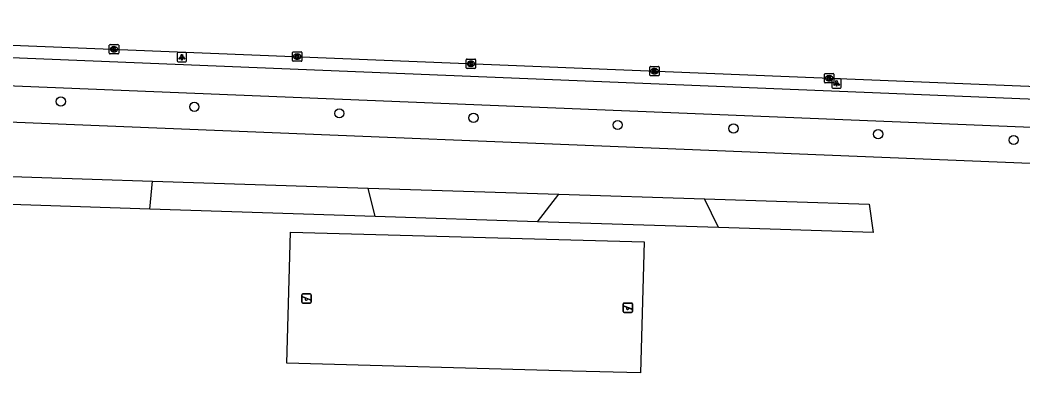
# Model space of a CAD drawing. Extents: x 160077 to 160945, y 386481 to 387498.
# Drawn here: x 160620.3 to 160727.3, y 387457.6 to 387495.2 of the extents above; entities that cross this region are included whole.
import ezdxf

# ---------------------------------------------------------------- set-up
doc = ezdxf.new("R2010")
doc.units = 0
for name, color, linetype in [('IMGEO_Boom', 7, 'Continuous'), ('IMGEO_Fietspad_open', 7, 'Continuous'), ('IMGEO_Groenvoorziening', 7, 'Continuous'), ('IMGEO_Kolk', 7, 'Continuous'), ('IMGEO_Lichtpunt', 7, 'Continuous'), ('IMGEO_Rijbaan_lokaal_open', 7, 'Continuous'), ('IMGEO_Speelvoorziening', 7, 'Continuous'), ('IMGEO_Voetpad_open', 7, 'Continuous')]:
    doc.layers.add(name, color=color, linetype=linetype)

msp = doc.modelspace()

# ---------------------------------------------------------------- linework, layer by layer
at = {"layer": 'IMGEO_Boom'}
for centre in [(160624.65, 387486.54), (160638.9, 387485.98), (160654.38, 387485.28), (160668.7, 387484.8), (160684.09, 387484.04), (160696.45, 387483.66), (160711.9, 387483.06), (160726.36, 387482.43)]:
    msp.add_circle(centre, 0.489, dxfattribs=at)
at = {"layer": 'IMGEO_Fietspad_open'}
for points in [[(160749.51, 387485.99), (160748.03, 387485.96), (160545.76, 387494.21), (160533.86, 387492.67)], [(160535.05, 387490.51), (160546.02, 387491.15), (160553.12, 387490.91), (160747.54, 387483.02), (160748.69, 387482.99)]]:
    msp.add_lwpolyline(points, dxfattribs=at)
at = {"layer": 'IMGEO_Groenvoorziening'}
for points in [[(160615.07, 387478.67), (160634.44, 387478.05)], [(160634.15, 387475.05), (160634.44, 387478.05)], [(160634.44, 387478.05), (160657.45, 387477.3)], [(160657.45, 387477.3), (160677.8, 387476.64)], [(160658.21, 387474.28), (160657.45, 387477.3)], [(160675.54, 387473.71), (160677.8, 387476.64)], [(160677.8, 387476.64), (160693.37, 387476.14)], [(160693.37, 387476.14), (160710.93, 387475.57), (160711.37, 387472.55), (160694.85, 387473.09)], [(160694.85, 387473.09), (160693.37, 387476.14)], [(160634.15, 387475.05), (160618.27, 387475.57)], [(160658.21, 387474.28), (160634.15, 387475.05)], [(160675.54, 387473.71), (160658.21, 387474.28)], [(160694.85, 387473.09), (160675.54, 387473.71)], [(160648.79, 387458.61), (160649.18, 387472.61), (160686.92, 387471.57), (160686.53, 387457.57), (160679.27, 387457.77), (160648.79, 387458.61)]]:
    msp.add_lwpolyline(points, dxfattribs=at)
at = {"layer": 'IMGEO_Kolk'}
for p, q in [((160629.83, 387491.7), (160629.83, 387492.55)), ((160629.9, 387492.63), (160630.76, 387492.63)), ((160630.32, 387492.4), (160630.34, 387492.4)), ((160630.83, 387492.55), (160630.83, 387491.7)), ((160630.76, 387491.62), (160629.9, 387491.62)), ((160630.34, 387491.85), (160630.32, 387491.85)), ((160649.38, 387490.92), (160649.38, 387491.77)), ((160649.46, 387491.85), (160650.31, 387491.85)), ((160649.87, 387491.62), (160649.9, 387491.62)), ((160649.89, 387491.07), (160649.87, 387491.07)), ((160650.38, 387491.77), (160650.38, 387490.92)), ((160668, 387491.08), (160668.86, 387491.08)), ((160650.31, 387490.84), (160649.46, 387490.84)), ((160667.93, 387490.15), (160667.93, 387491)), ((160668.86, 387490.07), (160668, 387490.07)), ((160668.44, 387490.3), (160668.41, 387490.3)), ((160668.42, 387490.85), (160668.44, 387490.85)), ((160668.93, 387491), (160668.93, 387490.15)), ((160687.52, 387489.36), (160687.52, 387490.21)), ((160687.59, 387490.28), (160688.45, 387490.28)), ((160688.01, 387490.06), (160688.03, 387490.06)), ((160688.52, 387490.21), (160688.52, 387489.36)), ((160688.45, 387489.28), (160687.59, 387489.28)), ((160688.03, 387489.5), (160688, 387489.5)), ((160706.17, 387488.6), (160706.17, 387489.46)), ((160706.25, 387489.53), (160707.1, 387489.53)), ((160706.66, 387489.31), (160706.69, 387489.31)), ((160707.17, 387489.46), (160707.17, 387488.6)), ((160707.1, 387488.53), (160706.25, 387488.53)), ((160706.68, 387488.75), (160706.66, 387488.75))]:
    msp.add_line(p, q, dxfattribs=at)
for points in [[(160629.83, 387491.7), (160629.83, 387492.55)], [(160629.9, 387492.63), (160630.76, 387492.63)], [(160630.15, 387492.32), (160630.27, 387492.32), (160630.27, 387492.17), (160630.4, 387492.32), (160630.57, 387492.32), (160630.42, 387492.17), (160630.57, 387491.92), (160630.42, 387491.92), (160630.34, 387492.09), (160630.27, 387492.02), (160630.27, 387491.92), (160630.15, 387491.92), (160630.15, 387492.32)], [(160630.83, 387492.55), (160630.83, 387491.7)], [(160630.76, 387491.62), (160629.9, 387491.62)], [(160649.38, 387490.92), (160649.38, 387491.77)], [(160649.46, 387491.85), (160650.31, 387491.85)], [(160649.7, 387491.54), (160649.83, 387491.54), (160649.83, 387491.39), (160649.96, 387491.54), (160650.12, 387491.54), (160649.97, 387491.39), (160650.13, 387491.14), (160649.97, 387491.14), (160649.89, 387491.31), (160649.83, 387491.24), (160649.83, 387491.14), (160649.7, 387491.14), (160649.7, 387491.54)], [(160650.38, 387491.77), (160650.38, 387490.92)], [(160668, 387491.08), (160668.86, 387491.08)], [(160650.31, 387490.84), (160649.46, 387490.84)], [(160667.93, 387490.15), (160667.93, 387491)], [(160668.86, 387490.07), (160668, 387490.07)], [(160668.25, 387490.77), (160668.37, 387490.77), (160668.37, 387490.62), (160668.5, 387490.77), (160668.67, 387490.77), (160668.52, 387490.62), (160668.67, 387490.37), (160668.52, 387490.37), (160668.44, 387490.54), (160668.37, 387490.47), (160668.37, 387490.37), (160668.25, 387490.37), (160668.25, 387490.77)], [(160668.93, 387491), (160668.93, 387490.15)], [(160687.52, 387489.36), (160687.52, 387490.21)], [(160687.59, 387490.28), (160688.45, 387490.28)], [(160687.84, 387489.98), (160687.96, 387489.98), (160687.96, 387489.83), (160688.09, 387489.98), (160688.26, 387489.98), (160688.11, 387489.83), (160688.26, 387489.58), (160688.11, 387489.58), (160688.03, 387489.75), (160687.96, 387489.68), (160687.96, 387489.58), (160687.84, 387489.58), (160687.84, 387489.98)], [(160688.52, 387490.21), (160688.52, 387489.36)], [(160688.45, 387489.28), (160687.59, 387489.28)], [(160706.17, 387488.6), (160706.17, 387489.46)], [(160706.25, 387489.53), (160707.1, 387489.53)], [(160706.49, 387489.23), (160706.62, 387489.23), (160706.62, 387489.08), (160706.75, 387489.23), (160706.91, 387489.23), (160706.76, 387489.08), (160706.92, 387488.83), (160706.76, 387488.83), (160706.68, 387488.99), (160706.62, 387488.93), (160706.62, 387488.83), (160706.49, 387488.83), (160706.49, 387489.23)], [(160707.17, 387489.46), (160707.17, 387488.6)], [(160707.1, 387488.53), (160706.25, 387488.53)]]:
    msp.add_lwpolyline(points, dxfattribs=at)
for centre, start, end in [((160629.91, 387492.55), 91.552, 178.448), ((160629.91, 387492.55), 91.552, 178.448), ((160630.75, 387492.55), 1.552, 88.448), ((160630.75, 387492.55), 1.552, 88.448), ((160629.91, 387491.7), 181.552, 268.448), ((160629.91, 387491.7), 181.552, 268.448), ((160630.75, 387491.7), 271.552, 358.448), ((160630.75, 387491.7), 271.552, 358.448), ((160649.46, 387491.77), 91.552, 178.448), ((160649.46, 387491.77), 91.552, 178.448), ((160650.31, 387491.77), 1.552, 88.448), ((160650.31, 387491.77), 1.552, 88.448), ((160668.01, 387491), 91.552, 178.448), ((160668.01, 387491), 91.552, 178.448), ((160668.85, 387491), 1.552, 88.448), ((160668.85, 387491), 1.552, 88.448), ((160649.46, 387490.92), 181.552, 268.448), ((160649.46, 387490.92), 181.552, 268.448), ((160650.31, 387490.92), 271.552, 358.448), ((160650.31, 387490.92), 271.552, 358.448), ((160668.01, 387490.15), 181.552, 268.448), ((160668.01, 387490.15), 181.552, 268.448), ((160668.85, 387490.15), 271.552, 358.448), ((160668.85, 387490.15), 271.552, 358.448), ((160687.6, 387490.21), 91.552, 178.448), ((160687.6, 387490.21), 91.552, 178.448), ((160688.44, 387490.21), 1.552, 88.448), ((160688.44, 387490.21), 1.552, 88.448), ((160687.6, 387489.36), 181.552, 268.448), ((160687.6, 387489.36), 181.552, 268.448), ((160688.44, 387489.36), 271.552, 358.448), ((160688.44, 387489.36), 271.552, 358.448), ((160706.25, 387489.45), 91.552, 178.448), ((160706.25, 387489.45), 91.552, 178.448), ((160707.1, 387489.45), 1.552, 88.448), ((160707.1, 387489.45), 1.552, 88.448), ((160706.25, 387488.6), 181.552, 268.448), ((160706.25, 387488.6), 181.552, 268.448), ((160707.1, 387488.6), 271.552, 358.448), ((160707.1, 387488.6), 271.552, 358.448)]:
    msp.add_arc(centre, 0.0765, start, end, dxfattribs=at)
for centre, major_axis, ratio, start_param, end_param in [((160630.32, 387492.12), (-0.387, 0.002), 0.722429, 4.712389, 7.853982), ((160630.34, 387492.12), (-0.39, 0.002), 0.717154, 1.570796, 4.712389), ((160649.87, 387491.34), (-0.387, 0.002), 0.722429, 4.712389, 7.853982), ((160649.89, 387491.34), (-0.39, 0.002), 0.717154, 1.570796, 4.712389), ((160668.42, 387490.57), (-0.387, 0.002), 0.722429, 4.712389, 7.853982), ((160668.44, 387490.57), (-0.39, 0.002), 0.717154, 1.570796, 4.712389), ((160688.01, 387489.78), (-0.387, 0.002), 0.722429, 4.712389, 7.853982), ((160688.03, 387489.78), (-0.39, 0.002), 0.717154, 1.570796, 4.712389), ((160706.66, 387489.03), (-0.387, 0.002), 0.722429, 4.712389, 7.853982), ((160706.68, 387489.03), (-0.39, 0.002), 0.717154, 1.570796, 4.712389)]:
    msp.add_ellipse(centre, major_axis=major_axis, ratio=ratio, start_param=start_param, end_param=end_param, dxfattribs=at)
at = {"layer": 'IMGEO_Lichtpunt'}
for p, q in [((160637.08, 387491.68), (160637.08, 387490.87)), ((160637.08, 387491.68), (160637.08, 387490.87)), ((160637.98, 387491.78), (160637.17, 387491.78)), ((160637.98, 387491.78), (160637.17, 387491.78)), ((160638.07, 387490.87), (160638.07, 387491.68)), ((160638.07, 387490.87), (160638.07, 387491.68)), ((160637.17, 387490.78), (160637.98, 387490.78)), ((160637.17, 387490.78), (160637.98, 387490.78)), ((160706.96, 387488.88), (160706.96, 387488.07)), ((160706.96, 387488.88), (160706.96, 387488.07)), ((160707.86, 387488.97), (160707.06, 387488.97)), ((160707.86, 387488.97), (160707.06, 387488.97)), ((160707.96, 387488.07), (160707.96, 387488.88)), ((160707.96, 387488.07), (160707.96, 387488.88)), ((160707.06, 387487.98), (160707.86, 387487.98)), ((160707.06, 387487.98), (160707.86, 387487.98))]:
    msp.add_line(p, q, dxfattribs=at)
for points in [[(160637.45, 387491.34), (160637.49, 387491.32), (160637.3, 387491.05), (160637.26, 387491.08), (160637.45, 387491.34)], [(160637.55, 387491.3), (160637.6, 387491.3), (160637.6, 387490.97), (160637.55, 387490.97), (160637.55, 387491.3)], [(160637.66, 387491.32), (160637.7, 387491.34), (160637.89, 387491.08), (160637.85, 387491.05), (160637.66, 387491.32)], [(160707.34, 387488.54), (160707.38, 387488.51), (160707.19, 387488.25), (160707.15, 387488.28), (160707.34, 387488.54)], [(160707.44, 387488.49), (160707.49, 387488.49), (160707.49, 387488.17), (160707.44, 387488.17), (160707.44, 387488.49)], [(160707.55, 387488.51), (160707.59, 387488.54), (160707.77, 387488.28), (160707.74, 387488.25), (160707.55, 387488.51)]]:
    msp.add_lwpolyline(points, dxfattribs=at)
for centre in [(160637.58, 387491.48), (160707.46, 387488.68)]:
    msp.add_circle(centre, 0.0994, dxfattribs=at)
for centre, start, end in [((160637.17, 387491.68), 90, 180), ((160637.17, 387491.68), 90, 180), ((160637.98, 387491.68), 0, 90), ((160637.98, 387491.68), 0, 90), ((160637.17, 387490.87), 180, 270), ((160637.17, 387490.87), 180, 270), ((160637.98, 387490.87), 270, 0), ((160637.98, 387490.87), 270, 360), ((160707.06, 387488.88), 90, 180), ((160707.06, 387488.88), 90, 180), ((160707.86, 387488.88), 0, 90), ((160707.86, 387488.88), 0, 90), ((160707.06, 387488.07), 180, 270), ((160707.06, 387488.07), 180, 270), ((160707.86, 387488.07), 270, 0), ((160707.86, 387488.07), 270, 360)]:
    msp.add_arc(centre, 0.0946, start, end, dxfattribs=at)
at = {"layer": 'IMGEO_Rijbaan_lokaal_open'}
msp.add_lwpolyline([(160553.23, 387495.24), (160750.04, 387487.28), (160752.48, 387487.01)], dxfattribs=at)
at = {"layer": 'IMGEO_Speelvoorziening'}
for p, q in [((160650.39, 387465.12), (160650.39, 387465.92)), ((160650.39, 387465.92), (160650.39, 387465.12)), ((160650.77, 387465.55), (160650.43, 387465.68)), ((160650.46, 387465.74), (160651.33, 387465.39)), ((160650.49, 387466.02), (160651.28, 387466.02)), ((160651.28, 387466.02), (160650.49, 387466.02)), ((160651.31, 387465.33), (160650.97, 387465.47)), ((160651.38, 387465.92), (160651.38, 387465.12)), ((160651.38, 387465.12), (160651.38, 387465.92)), ((160651.28, 387465.02), (160650.49, 387465.02)), ((160650.49, 387465.02), (160651.28, 387465.02)), ((160684.67, 387464.13), (160684.67, 387464.93)), ((160684.67, 387464.93), (160684.67, 387464.13)), ((160685.06, 387464.56), (160684.72, 387464.69)), ((160684.74, 387464.75), (160685.62, 387464.4)), ((160684.77, 387465.03), (160685.56, 387465.03)), ((160685.56, 387465.03), (160684.77, 387465.03)), ((160685.6, 387464.34), (160685.25, 387464.48)), ((160685.66, 387464.93), (160685.66, 387464.13)), ((160685.66, 387464.13), (160685.66, 387464.93)), ((160685.56, 387464.03), (160684.77, 387464.03)), ((160684.77, 387464.03), (160685.56, 387464.03))]:
    msp.add_line(p, q, dxfattribs=at)
for centre, radius, start, end in [((160650.49, 387465.92), 0.1, 90, 180), ((160650.49, 387465.92), 0.1, 90, 180), ((160650.44, 387465.71), 0.0327, 68.078, 248.078), ((160650.85, 387465.45), 0.12, 130.9928, 5.1632), ((160651.28, 387465.92), 0.1, 0, 90), ((160651.28, 387465.92), 0.1, 360, 90), ((160651.32, 387465.36), 0.0327, 248.078, 68.078), ((160650.49, 387465.12), 0.1, 180, 270), ((160650.49, 387465.12), 0.1, 180, 270), ((160651.28, 387465.12), 0.1, 270, 0), ((160651.28, 387465.12), 0.1, 270, 0), ((160684.77, 387464.93), 0.1, 90, 180), ((160684.77, 387464.93), 0.1, 90, 180), ((160684.73, 387464.72), 0.0327, 68.078, 248.078), ((160685.14, 387464.46), 0.12, 130.9928, 5.1632), ((160685.56, 387464.93), 0.1, 0, 90), ((160685.56, 387464.93), 0.1, 360, 90), ((160685.61, 387464.37), 0.0327, 248.078, 68.078), ((160684.77, 387464.13), 0.1, 180, 270), ((160684.77, 387464.13), 0.1, 180, 270), ((160685.56, 387464.13), 0.1, 270, 0), ((160685.56, 387464.13), 0.1, 270, 0)]:
    msp.add_arc(centre, radius, start, end, dxfattribs=at)
at = {"layer": 'IMGEO_Voetpad_open'}
msp.add_lwpolyline([(160601.45, 387485.07), (160728.12, 387479.96)], dxfattribs=at)

doc.saveas('drawing.dxf')
